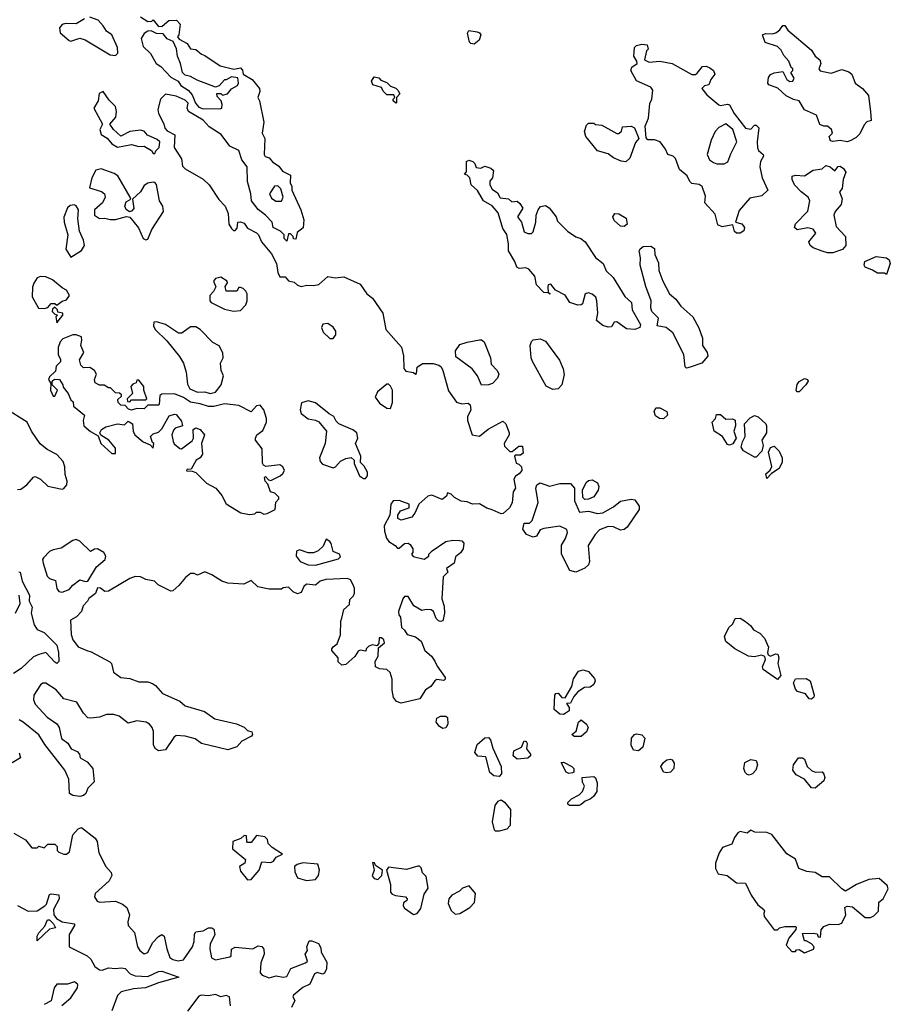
# Model space of a CAD drawing. Extents: x 2380107 to 2585170, y 384273 to 546161.
# Tile 306 of 331: x 2557768 to 2562647, y 471154 to 476670. Entities that reach past the tile are written whole.
import ezdxf

# ---------------------------------------------------------------- set-up
doc = ezdxf.new("R2010")
doc.units = 0

msp = doc.modelspace()

# ---------------------------------------------------------------- linework, layer by layer
at = {"layer": '0CON05XD'}
for points in [[(2558130, 476675), (2558085, 476646.2), (2558025, 476648.1), (2558005, 476642.5), (2557990, 476625), (2557995, 476596.7), (2558045, 476553.3), (2558055, 476550), (2558105, 476566.7), (2558135, 476556.7), (2558275, 476472.5), (2558305, 476470)], [(2558305, 476470), (2558317, 476483), (2558316.7, 476515), (2558283.3, 476585), (2558253.3, 476605), (2558235.8, 476635.8), (2558207.3, 476667.3), (2558160, 476685)], [(2558445, 476686.7), (2558485, 476660), (2558507.5, 476662.5), (2558515, 476670), (2558545, 476632.5), (2558567, 476633), (2558603.6, 476666.4), (2558647, 476667), (2558667.5, 476645), (2558660, 476585), (2558652.5, 476575), (2558661.7, 476561.7), (2558706.4, 476536.4), (2558725, 476507.5), (2558755, 476502.5), (2558786.4, 476476.4), (2558805, 476470), (2558891.7, 476411.7), (2558967, 476393), (2559005, 476400), (2559017, 476387), (2559020, 476365), (2559070, 476335), (2559112.5, 476285), (2559113, 476267), (2559102.5, 476235), (2559112.5, 476215), (2559136.7, 476096.7), (2559126.7, 476035), (2559142, 476005), (2559137.5, 475915), (2559143.8, 475903.8), (2559165.8, 475895.8), (2559185, 475873.8), (2559219.6, 475849.5), (2559240.7, 475820.7), (2559285, 475800), (2559283, 475757), (2559292.5, 475735), (2559292.5, 475715), (2559342.5, 475605), (2559359.3, 475549.3), (2559355.9, 475504.1), (2559323, 475477), (2559315, 475440), (2559301.7, 475441.7), (2559300, 475455), (2559285, 475470), (2559275, 475470), (2559265, 475430), (2559250, 475445), (2559250, 475465), (2559230, 475485), (2559187.5, 475505), (2559182.5, 475535), (2559145.9, 475575.9), (2559105, 475607.5), (2559066.2, 475655), (2559062.5, 475695), (2559044.1, 475764.1), (2559043.3, 475845), (2559012, 475885), (2558996.4, 475936.4), (2558945, 475962.5), (2558896.4, 476026.4), (2558829.6, 476069.5), (2558795, 476106.7), (2558713.8, 476155), (2558706.7, 476175), (2558711.7, 476201.7), (2558695, 476220), (2558645, 476241.2), (2558585, 476252.5), (2558556.2, 476225), (2558542.7, 476167.3), (2558546.2, 476145), (2558575.9, 476085.9), (2558581.7, 476061.7), (2558595, 476047.5), (2558637.5, 476025), (2558633.6, 475953.6), (2558675, 475890), (2558679.3, 475849.3), (2558694.3, 475834.3), (2558795.8, 475775.8), (2558828.8, 475745), (2558883.2, 475663.2), (2558918.8, 475625), (2558936.7, 475585), (2558940, 475525), (2558955, 475500), (2558965, 475490), (2558975, 475490), (2558987, 475503), (2558990, 475535), (2559005, 475537.5), (2559025, 475530), (2559045, 475502.5), (2559095.7, 475475.7), (2559106.2, 475465), (2559122.5, 475425), (2559178.3, 475358.3), (2559206.2, 475305), (2559213.6, 475253.6), (2559225, 475230), (2559255, 475230), (2559275, 475207.5), (2559305, 475200), (2559325, 475183.3), (2559345, 475176.2), (2559376.4, 475183.6), (2559415, 475180), (2559445, 475186.7), (2559495, 475231.2), (2559535, 475223.8), (2559585, 475228.8), (2559675, 475187.5), (2559713.3, 475135), (2559745, 475110), (2559802, 475025), (2559820, 474935), (2559907.5, 474835), (2559917.7, 474787.7), (2559920, 474715), (2559930.8, 474700.8), (2559974, 474694), (2559986.4, 474683.6), (2559991.7, 474688.3), (2559995.9, 474724.1), (2560025, 474743.8), (2560085, 474743.8), (2560117.5, 474735), (2560130, 474725), (2560138.8, 474705), (2560170.4, 474590.5), (2560215, 474527.5), (2560245, 474517.5), (2560281.7, 474521.7), (2560291.7, 474511.7), (2560296.7, 474485), (2560277.5, 474445), (2560276.7, 474425), (2560302.5, 474345), (2560345, 474336.7), (2560393.9, 474376.1), (2560475, 474420), (2560492.5, 474405), (2560510, 474355), (2560510, 474345), (2560482.5, 474295), (2560485, 474280), (2560515, 474250), (2560528.3, 474251.7), (2560565, 474280), (2560585, 474280), (2560588.3, 474241.7), (2560575, 474230), (2560545, 474230), (2560540, 474225), (2560550, 474185), (2560565, 474180), (2560580, 474165), (2560582.5, 474145), (2560567.5, 474125), (2560547, 474113), (2560537.5, 474095), (2560546.7, 474045), (2560533.3, 474025), (2560527, 473963), (2560512.5, 473935), (2560477, 473903), (2560465, 473902.5), (2560416.2, 473923.8), (2560385, 473933.3), (2560345, 473956.7), (2560305, 473956), (2560275, 473968.8), (2560242.3, 473972.3), (2560205, 473993.3), (2560185, 474012.5), (2560165, 474020), (2560159.3, 474000.7), (2560135, 473982.5), (2560076.7, 474006.7), (2560055, 474000), (2560003.6, 473956.4), (2559982.5, 473905), (2559965, 473883.3), (2559905, 473866.7), (2559887.5, 473875), (2559887.5, 473895), (2559901.7, 473918.3), (2559950, 473935), (2559950, 473955), (2559895, 473976.7), (2559860, 473975), (2559847.5, 473955), (2559841.2, 473895), (2559810, 473835), (2559811.2, 473805), (2559823.8, 473765), (2559836.1, 473746.1), (2559872.5, 473725), (2559885, 473710), (2559895, 473710), (2559925, 473736.2), (2559945, 473736.7), (2559955, 473730), (2559970, 473705), (2559970, 473685), (2559962.5, 473675), (2559973, 473663), (2560035, 473647.5), (2560060, 473665), (2560060, 473675), (2560080, 473695), (2560155, 473746.2), (2560195, 473753.8), (2560233, 473753), (2560245, 473750), (2560257, 473737), (2560253.3, 473705), (2560237.7, 473682.3), (2560209.3, 473660.7), (2560202.5, 473625), (2560160, 473595), (2560167.5, 473575), (2560140.7, 473549.3), (2560133.3, 473425), (2560146.2, 473385), (2560147.5, 473345), (2560138.3, 473301.7), (2560125, 473297.5), (2560115, 473302.5), (2560102.5, 473315), (2560087.5, 473355), (2560073.6, 473363.6), (2560046.4, 473366.4), (2560020.7, 473360.7), (2559977, 473387), (2559945, 473437.5), (2559925, 473437.5), (2559914.1, 473425.9), (2559890, 473355), (2559892.5, 473335), (2559901.7, 473321.7), (2559907.5, 473265), (2559925, 473250), (2559940, 473225), (2559985, 473213.3), (2560017.3, 473187.3), (2560037.5, 473135), (2560075, 473103.3), (2560095, 473076.7), (2560107.7, 473047.7), (2560152.5, 472985), (2560152.5, 472975), (2560145, 472967.5), (2560105, 472972.5), (2560093.6, 472966.4), (2560072.5, 472935), (2560042.5, 472915), (2560010, 472865), (2559905, 472841.2), (2559879.6, 472849.5), (2559862.2, 472872.2), (2559854.5, 472914.5), (2559855.8, 472975.8), (2559843, 473013), (2559825, 473030), (2559785, 473032.5), (2559762.5, 473045), (2559760, 473075), (2559776.1, 473103.9), (2559778.3, 473151.7), (2559811.7, 473178.3), (2559807.5, 473195), (2559795, 473207.5), (2559783, 473207), (2559780, 473175), (2559768.3, 473161.7), (2559745, 473167.5), (2559725, 473160), (2559710, 473145), (2559707, 473133), (2559675, 473137.5), (2559665, 473132.5), (2559645, 473102.5), (2559595, 473057.5), (2559573, 473053), (2559551.7, 473071.7), (2559552.5, 473095), (2559517.5, 473135), (2559517.5, 473145), (2559523.6, 473156.4), (2559547, 473173), (2559566.4, 473223.6), (2559567, 473303), (2559573, 473317)], [(2558795, 476170), (2558895, 476173.3), (2558900, 476175), (2558902.5, 476195), (2558896.2, 476216.2), (2558875, 476240), (2558873, 476257), (2558895, 476257.5), (2558905, 476247.5), (2558932.5, 476255), (2558955, 476282.5), (2558988.3, 476301.7), (2558993.3, 476315), (2558990, 476345), (2558955, 476350), (2558925, 476332.5), (2558915, 476332.5), (2558885, 476300), (2558865, 476292.5), (2558762, 476332), (2558725, 476352.5), (2558695, 476360), (2558680, 476375), (2558668.8, 476425), (2558651.2, 476465), (2558647, 476507), (2558628.3, 476548.3), (2558593.6, 476563.6), (2558571.7, 476591.7), (2558535, 476593.3), (2558505, 476607.5), (2558485, 476606.7), (2558465, 476592.5), (2558448.8, 476565), (2558459.6, 476519.5), (2558500.4, 476480.5), (2558533.3, 476425), (2558558.3, 476408.3), (2558615, 476347.5), (2558656.4, 476326.4), (2558670.7, 476300.7), (2558712.5, 476275), (2558735, 476250), (2558753, 476203), (2558770.7, 476180.7), (2558795, 476170)], [(2560315, 476534), (2560296.1, 476536.1), (2560288.8, 476545), (2560277.5, 476595), (2560285, 476610), (2560331.7, 476601.7), (2560345, 476596.7), (2560352.5, 476585), (2560343.3, 476555), (2560315, 476534)], [(2562405, 475986.2), (2562365, 475993.3), (2562325, 475987.5), (2562311.7, 475991.7), (2562303.3, 476015), (2562322.5, 476035), (2562317.5, 476055), (2562295, 476073.3), (2562273.6, 476073.6), (2562252.3, 476082.3), (2562233.3, 476135), (2562166.2, 476165), (2562135.8, 476215.8), (2562105, 476223.3), (2562063.9, 476243.9), (2562016.1, 476286.1), (2561966.7, 476305), (2561961.2, 476315), (2561964.1, 476345.9), (2561975, 476362.5), (2561995, 476372.5), (2562045, 476380), (2562067.5, 476335), (2562083, 476323), (2562100, 476325), (2562107, 476343), (2562090, 476375), (2562100, 476385), (2562100, 476395), (2562091.7, 476401.7), (2562078.3, 476438.3), (2562049.3, 476469.3), (2562035, 476500), (2562015, 476520), (2561945, 476542.5), (2561930, 476585), (2561946.4, 476593.6), (2561985, 476591.2), (2562005, 476596.2), (2562027.1, 476612.9), (2562045, 476637.5), (2562055, 476637.5), (2562072.3, 476612.3), (2562205, 476500), (2562226.2, 476466.2), (2562252.5, 476445), (2562257.5, 476425), (2562246.7, 476395), (2562253.9, 476383.9), (2562315, 476371.2), (2562375, 476391.4), (2562415, 476377.5), (2562431.2, 476365), (2562448.8, 476315), (2562490, 476285), (2562523.8, 476245), (2562536.2, 476153.8), (2562540, 476105), (2562515, 476097.5), (2562499.3, 476080.7), (2562475, 476030), (2562455, 476010), (2562425, 475993.8), (2562405, 475986.2)], [(2561805, 475473.3), (2561785, 475473.3), (2561773.6, 475483.6), (2561765, 475520), (2561705, 475510), (2561680.7, 475520.7), (2561665, 475580), (2561607.5, 475645), (2561610.7, 475680.7), (2561592.5, 475735), (2561576.4, 475746.4), (2561535, 475753.3), (2561523.6, 475763.6), (2561507.5, 475795), (2561465, 475830), (2561443, 475893), (2561430, 475905), (2561400, 475915), (2561387.5, 475945), (2561356.7, 475985), (2561325, 475998), (2561287.5, 475997.5), (2561278.3, 476008.3), (2561273, 476073), (2561291.2, 476118.8), (2561299.3, 476200.7), (2561310, 476225), (2561316.7, 476275), (2561305, 476292.5), (2561225, 476327.5), (2561192.5, 476385), (2561197.5, 476405), (2561227.5, 476425), (2561227, 476437), (2561210, 476465), (2561213.3, 476515), (2561223.6, 476526.4), (2561255, 476532.5), (2561285, 476530), (2561290, 476505), (2561280, 476495), (2561270, 476445), (2561295, 476432.5), (2561355, 476437.5), (2561425, 476424), (2561535, 476363.3), (2561555, 476363.3), (2561565, 476370), (2561595, 476408), (2561615, 476410), (2561635, 476401.2), (2561656.7, 476385), (2561662.5, 476365), (2561640, 476335), (2561630, 476305), (2561605, 476300), (2561590, 476285), (2561618.3, 476248.3), (2561685, 476193.3), (2561695, 476190), (2561735, 476197.5), (2561745, 476192.5), (2561772.5, 476145), (2561835, 476062.5), (2561865, 476057.5), (2561885, 476080), (2561895, 476080), (2561910, 476065), (2561900, 475985), (2561902.3, 475952.3), (2561907.7, 475937.7), (2561933.3, 475915), (2561936.2, 475905), (2561920, 475875), (2561916.2, 475845), (2561929.2, 475785), (2561960, 475715), (2561926.8, 475683.2), (2561859.3, 475670.7), (2561799.6, 475600.5), (2561780, 475535), (2561815, 475526.2), (2561830, 475505), (2561825, 475486.7), (2561805, 475473.3)], [(2559875, 476202.5), (2559860, 476215), (2559860, 476225), (2559870, 476235), (2559865, 476250), (2559825, 476250), (2559805, 476270), (2559795, 476290), (2559747.5, 476305), (2559740, 476325), (2559755, 476350), (2559780, 476345), (2559791.7, 476331.7), (2559825, 476317.5), (2559845, 476297.5), (2559875, 476286.7), (2559887.5, 476275), (2559897.5, 476255), (2559880, 476235), (2559880, 476205), (2559875, 476202.5)], [(2558525, 475920), (2558530, 475935), (2558550, 475955), (2558552.5, 475985), (2558538.3, 475998.3), (2558483.3, 476023.3), (2558465, 476046.2), (2558445, 476051.2), (2558385, 476043.3), (2558335, 476017.5), (2558294.3, 476054.3), (2558272.5, 476085), (2558306.7, 476125), (2558310, 476155), (2558303.9, 476183.9), (2558269.2, 476219.2), (2558235, 476267.5), (2558213.6, 476256.4), (2558207.5, 476215), (2558183.3, 476175), (2558232.5, 476085), (2558216.7, 476055), (2558225, 476026.7), (2558257, 476007), (2558285, 475974), (2558315, 475956.2), (2558395, 475970), (2558435, 475960), (2558465, 475962.5), (2558506.4, 475936.4), (2558515, 475920), (2558525, 475920)], [(2561165, 475873.8), (2561138.3, 475878.3), (2561095, 475896.7), (2561065, 475918), (2561005, 475936), (2560940, 476015), (2560933.6, 476043.6), (2560945, 476080), (2560955, 476090), (2560985, 476090), (2560995, 476082.5), (2561029.3, 476079.3), (2561115, 476032.5), (2561125, 476032.5), (2561140, 476045), (2561145, 476070), (2561195, 476073.3), (2561212.5, 476065), (2561237.5, 476005), (2561218.3, 475981.7), (2561187.5, 475895), (2561165, 475873.8)], [(2561715, 475862.5), (2561737, 475873), (2561752.3, 475917.7), (2561786.7, 475985), (2561763.3, 476055), (2561725, 476087.5), (2561685, 476066.7), (2561665, 476043.3), (2561643.3, 475995), (2561621.2, 475915), (2561633.8, 475885), (2561655, 475870), (2561675, 475863.3), (2561715, 475862.5)], [(2561215, 474934), (2561168.3, 474938.3), (2561115, 474977.5), (2561100, 474975), (2561085, 474950), (2561065, 474947.5), (2561035, 474957.5), (2561000, 474985), (2561007.5, 475025), (2561002.5, 475095), (2560996.7, 475115), (2560975, 475132.5), (2560955, 475140), (2560937.5, 475135), (2560921.7, 475078.3), (2560915, 475072.5), (2560895, 475070), (2560850, 475085), (2560825, 475127.5), (2560770, 475155), (2560745, 475187.5), (2560730, 475185), (2560727.5, 475175), (2560730, 475140), (2560738.3, 475138.3), (2560738.3, 475131.7), (2560730, 475140), (2560705, 475142.5), (2560664.3, 475184.3), (2560655, 475232.5), (2560621.7, 475271.7), (2560605, 475280), (2560567, 475277), (2560553.6, 475283.6), (2560542.5, 475315), (2560506.2, 475375), (2560506.7, 475415), (2560497, 475467), (2560475, 475500), (2560448.3, 475588.3), (2560415, 475627.5), (2560367.5, 475655), (2560333, 475713), (2560297.5, 475745), (2560290, 475785), (2560275, 475800), (2560260, 475805), (2560271.7, 475818.3), (2560272.5, 475875), (2560285, 475882.5), (2560306.4, 475876.4), (2560317.5, 475865), (2560325, 475842.5), (2560351.7, 475838.3), (2560375, 475850), (2560408.3, 475838.3), (2560422.5, 475825), (2560416.7, 475785), (2560402.5, 475765), (2560402.5, 475745), (2560415, 475720), (2560445, 475700), (2560461.2, 475671.2), (2560506.4, 475666.4), (2560525, 475650), (2560555, 475652.5), (2560570.7, 475640.7), (2560586.4, 475613.6), (2560556.7, 475565), (2560580, 475535), (2560595, 475482.5), (2560615, 475472.5), (2560635, 475472.5), (2560645, 475482.5), (2560660, 475535), (2560661.2, 475575), (2560673.3, 475605), (2560686.4, 475623.6), (2560715, 475628.8), (2560735.8, 475615.8), (2560773.3, 475565), (2560781.7, 475541.7), (2560837.5, 475485), (2560883.9, 475453.9), (2560912.5, 475445), (2560935.9, 475425.9), (2560995, 475337.5), (2561036.7, 475305), (2561055, 475262.5), (2561093.3, 475225), (2561158.8, 475118.8), (2561195.7, 475085.7), (2561200, 475045), (2561247, 474963), (2561242.5, 474945), (2561215, 474934)], [(2558475, 475436.7), (2558485, 475440), (2558507.5, 475495), (2558573.8, 475595), (2558569.2, 475625), (2558550.8, 475655), (2558535, 475746.2), (2558525, 475758), (2558515, 475760), (2558485, 475754.2), (2558465, 475741.2), (2558443.8, 475705), (2558400, 475665), (2558406.8, 475613.2), (2558395, 475596.7), (2558383.6, 475593.6), (2558365, 475606.7), (2558356.2, 475625), (2558365, 475650), (2558390, 475665), (2558387.5, 475675), (2558318, 475795), (2558297.8, 475807.8), (2558225, 475833.8), (2558195, 475826.2), (2558171.4, 475785), (2558158.3, 475728.3), (2558227, 475707), (2558243.6, 475693.6), (2558246.4, 475676.4), (2558231.2, 475645), (2558186.7, 475605), (2558187.5, 475575), (2558215, 475556.7), (2558245, 475558.8), (2558275, 475550), (2558305, 475550), (2558367, 475567), (2558385, 475563.3), (2558434.4, 475504.4), (2558460, 475445), (2558475, 475436.7)], [(2562293.9, 475363.9), (2562265, 475372.5), (2562215, 475391.2), (2562197.5, 475405), (2562190, 475425), (2562230, 475475), (2562215, 475496.7), (2562185, 475503.3), (2562125, 475493.3), (2562110, 475505), (2562115, 475526.7), (2562185, 475597.5), (2562196.2, 475655), (2562186.7, 475675), (2562146.7, 475705), (2562110, 475745), (2562096.2, 475775), (2562096.4, 475793.6), (2562115, 475800), (2562165, 475795.8), (2562215, 475826.2), (2562265, 475833.8), (2562285, 475852.5), (2562310, 475845), (2562335, 475822.5), (2562355, 475847.5), (2562365, 475850), (2562385, 475836.7), (2562398, 475815), (2562382.5, 475775), (2562377.5, 475725), (2562362.5, 475705), (2562376.1, 475666.1), (2562371.2, 475635), (2562338, 475595), (2562330, 475575), (2562342.3, 475512.3), (2562396.2, 475455), (2562398, 475405), (2562378.3, 475381.7), (2562325, 475364.3), (2562293.9, 475363.9)], [(2559235, 475653.3), (2559243.3, 475675), (2559231.7, 475721.7), (2559215, 475740), (2559195, 475737.5), (2559167.5, 475695), (2559179.3, 475669.3), (2559203.9, 475653.9), (2559235, 475653.3)], [(2558055, 475340), (2558115, 475376.2), (2558131.2, 475405), (2558126.2, 475435), (2558103.8, 475485), (2558094, 475555), (2558097.5, 475605), (2558085, 475627.5), (2558073.6, 475633.6), (2558050.4, 475629.5), (2558035, 475616.7), (2558015.9, 475564.1), (2558017.5, 475535), (2558037.5, 475465), (2558026.7, 475385), (2558055, 475340)], [(2561155, 475512), (2561135, 475514), (2561098.8, 475545), (2561091.2, 475565), (2561102.5, 475585), (2561125, 475583.3), (2561167.3, 475557.3), (2561171.2, 475525), (2561155, 475512)], [(2561505, 474717.5), (2561497.5, 474725), (2561490, 474795), (2561427.5, 474915), (2561390, 474945), (2561340, 474955), (2561347, 474997), (2561310, 475035), (2561303.8, 475055), (2561306.7, 475095), (2561276.2, 475175), (2561244, 475295), (2561246.2, 475335), (2561240, 475375), (2561244.1, 475385.9), (2561261.2, 475398.8), (2561305, 475401.2), (2561325, 475387.5), (2561326.7, 475355), (2561348.3, 475308.3), (2561348.8, 475265), (2561371.2, 475205), (2561408.8, 475135), (2561443.9, 475103.9), (2561473.3, 475065), (2561540, 475005), (2561573.9, 474943.9), (2561594, 474885), (2561594, 474845), (2561620, 474805), (2561623.3, 474785), (2561590, 474745), (2561525, 474722.5), (2561505, 474717.5)], [(2562625, 475242.5), (2562615, 475250), (2562575, 475250), (2562547.7, 475267.7), (2562505, 475283.8), (2562500, 475295), (2562503.9, 475316.1), (2562567, 475343), (2562625, 475336.7), (2562640, 475325), (2562646.7, 475305), (2562625, 475242.5)], [(2557905, 475052.5), (2557925, 475057.5), (2557945, 475080), (2557965, 475080), (2557975, 475070), (2558005, 475092.5), (2558029.3, 475100.7), (2558047.5, 475125), (2558030, 475155), (2558005, 475167.5), (2557952.1, 475212.1), (2557915, 475229.2), (2557885, 475232), (2557866.1, 475223.9), (2557846.1, 475193.9), (2557839.3, 475170.7), (2557838.3, 475118.3), (2557873.6, 475053.6), (2557905, 475052.5)], [(2558965, 475037.5), (2559005, 475040), (2559035, 475072.5), (2559043.3, 475095), (2559042.5, 475135), (2559035, 475150), (2559020, 475165), (2559005, 475170), (2558995, 475170), (2558985, 475150), (2558925, 475150), (2558920, 475175), (2558932.5, 475195), (2558930, 475205), (2558895, 475227.5), (2558865, 475220), (2558853.3, 475205), (2558867, 475173), (2558853.6, 475146.4), (2558833.3, 475125), (2558833.3, 475095), (2558840, 475085), (2558915, 475048.8), (2558965, 475037.5)], [(2557975, 474972.5), (2558010, 475015), (2558010, 475025), (2557981.7, 475031.7), (2557980, 475045), (2557965, 475060), (2557951.7, 475048.3), (2557950, 475035), (2557965, 475020), (2557980, 475015), (2557970, 475005), (2557975, 474972.5)], [(2558835, 474576.7), (2558865, 474582.5), (2558896.7, 474625), (2558910, 474675), (2558897.5, 474705), (2558892.5, 474745), (2558907.5, 474775), (2558906.7, 474803.3), (2558885, 474843.3), (2558850.7, 474860.7), (2558780, 474935), (2558755, 474950), (2558725, 474950), (2558676.1, 474913.9), (2558657, 474913), (2558585, 474963.3), (2558535, 474976.7), (2558520, 474975), (2558517.5, 474955), (2558527.5, 474935), (2558591.7, 474871.7), (2558663.6, 474783.6), (2558685.9, 474745.9), (2558700, 474695), (2558707.3, 474627.3), (2558721.7, 474601.7), (2558764.1, 474584.1), (2558805, 474586), (2558835, 474576.7)], [(2559525, 474883.3), (2559540, 474905), (2559538.8, 474925), (2559525, 474947.5), (2559495, 474968.8), (2559466.4, 474963.6), (2559458.8, 474945), (2559469.3, 474919.3), (2559505, 474883.3), (2559525, 474883.3)], [(2559055, 473897.5), (2559085, 473902.5), (2559095, 473910), (2559115, 473910), (2559135, 473900), (2559155, 473903.3), (2559200, 473925), (2559203, 473967), (2559220, 473985), (2559220, 473995), (2559197, 474017), (2559172.5, 474025), (2559158.3, 474068.3), (2559142.5, 474085), (2559140, 474105), (2559145, 474110), (2559161.7, 474091.7), (2559175, 474087.5), (2559227.5, 474115), (2559243, 474127), (2559252.5, 474145), (2559242.5, 474165), (2559226.4, 474176.4), (2559147, 474167), (2559133.6, 474173.6), (2559127.5, 474185), (2559126.7, 474265), (2559090, 474315), (2559090, 474325), (2559097.5, 474345), (2559130.7, 474369.3), (2559150, 474415), (2559151.2, 474435), (2559136.7, 474485), (2559115, 474510), (2559095, 474507.5), (2559065, 474472.5), (2558995, 474508.8), (2558915, 474518.8), (2558855, 474503.8), (2558825, 474503.3), (2558778.3, 474518.3), (2558725, 474526.7), (2558685, 474552.5), (2558635, 474573.3), (2558565, 474572.5), (2558552.5, 474565), (2558550, 474515), (2558545, 474510), (2558485, 474510), (2558465, 474490), (2558425, 474492.5), (2558395, 474483.3), (2558378.3, 474488.3), (2558358.3, 474508.3), (2558335, 474510), (2558320, 474525), (2558318.3, 474541.7), (2558338.3, 474561.7), (2558338.3, 474568.3), (2558327, 474577), (2558305, 474580), (2558277.5, 474607.5), (2558265, 474607.5), (2558241.7, 474621.7), (2558215, 474622.5), (2558190, 474635), (2558187.5, 474655), (2558197.5, 474685), (2558187.5, 474705), (2558161.7, 474721.7), (2558125, 474720), (2558110, 474735), (2558103.3, 474765), (2558127.5, 474805), (2558111.2, 474845), (2558115.8, 474874.2), (2558113.3, 474893.3), (2558085, 474903.8), (2558065, 474904), (2558008.8, 474881.2), (2557994.3, 474865.7), (2557984, 474834), (2557983.3, 474795), (2557997, 474767), (2557997, 474753), (2557971.7, 474728.3), (2557968.3, 474701.7), (2557935, 474670), (2557930, 474655), (2557941.7, 474631.7), (2557940, 474595), (2557955, 474560), (2557965, 474560), (2557980, 474595), (2557950, 474625), (2557950, 474645), (2557963, 474657), (2557990, 474655), (2558010, 474625), (2558011.7, 474611.7), (2558040, 474575), (2558055, 474540), (2558068.3, 474528.3), (2558070, 474505), (2558130, 474455), (2558122.5, 474425), (2558127.5, 474395), (2558165, 474363.3), (2558208.3, 474338.3), (2558223.3, 474295), (2558285, 474240), (2558305, 474240), (2558305, 474270), (2558267.5, 474315), (2558221.7, 474341.7), (2558217.5, 474355), (2558226.7, 474373.3), (2558250.4, 474389.5), (2558315, 474406.7), (2558355, 474400), (2558375, 474420), (2558400, 474405), (2558403.3, 474365), (2558412.5, 474345), (2558460, 474305), (2558498.3, 474288.3), (2558515, 474270), (2558520, 474295), (2558511.7, 474301.7), (2558500, 474335), (2558515, 474350), (2558545, 474360), (2558565, 474377.5), (2558605, 474450), (2558635, 474460), (2558645, 474457.5), (2558675, 474420), (2558680, 474395), (2558639.3, 474380.7), (2558629.3, 474370.7), (2558620, 474345), (2558627, 474307), (2558633.6, 474293.6), (2558665, 474267.5), (2558675, 474266.7), (2558735, 474310), (2558742.5, 474325), (2558740, 474375), (2558755, 474382.5), (2558780, 474375), (2558802.5, 474345), (2558787.5, 474295), (2558792.5, 474235), (2558780, 474215), (2558757, 474203), (2558728.3, 474151.7), (2558705, 474150), (2558701.7, 474141.7), (2558735, 474140), (2558755, 474132.5), (2558815, 474072.5), (2558867.5, 474045), (2558900, 474005), (2558925, 473956.7), (2559006.4, 473906.4), (2559055, 473897.5)], [(2560755, 474598.9), (2560717.3, 474617.3), (2560640.8, 474755), (2560633.1, 474775), (2560627.5, 474845), (2560635, 474867.5), (2560645, 474876.7), (2560685, 474881.9), (2560715, 474869.4), (2560793.2, 474763.2), (2560813.1, 474713.1), (2560818.3, 474681.7), (2560806.4, 474623.6), (2560785, 474601.4), (2560755, 474598.9)], [(2560355, 474622.5), (2560333.3, 474675), (2560304.2, 474714.2), (2560211.7, 474781.7), (2560210, 474815), (2560235, 474850), (2560275, 474863.8), (2560345, 474876), (2560355.8, 474875.8), (2560370, 474865), (2560406.2, 474775), (2560409.3, 474739.3), (2560443.3, 474705), (2560453.3, 474685), (2560445, 474662.5), (2560417.7, 474632.3), (2560395, 474623.8), (2560355, 474622.5)], [(2562135, 474584.3), (2562123.3, 474585), (2562119.2, 474595), (2562124.2, 474625.8), (2562135, 474642.5), (2562165, 474660), (2562182.5, 474655), (2562186.7, 474645), (2562173.3, 474625), (2562135, 474584.3)], [(2558385, 474530), (2558395, 474540), (2558475, 474540), (2558480, 474545), (2558462.5, 474595), (2558462.5, 474615), (2558435, 474650), (2558425, 474650), (2558420, 474635), (2558401.7, 474628.3), (2558390, 474615), (2558400, 474575), (2558370, 474545), (2558371.7, 474531.7), (2558385, 474530)], [(2559845, 474492.5), (2559856.7, 474525), (2559856.7, 474595), (2559846.4, 474616.4), (2559835, 474627.5), (2559825, 474627.5), (2559772.5, 474585), (2559760, 474555), (2559785, 474521.2), (2559825, 474493.3), (2559845, 474492.5)], [(2557755, 474037.5), (2557775, 474040), (2557807.5, 474065), (2557845, 474107.5), (2557855, 474110), (2557885, 474096.7), (2557925, 474056.2), (2557960.7, 474049.3), (2558005, 474040), (2558015, 474043.3), (2558032, 474065), (2558034, 474085), (2558021.7, 474121.7), (2558020, 474165), (2558011.2, 474195), (2557975, 474233.8), (2557921.2, 474261.2), (2557883, 474293), (2557834.3, 474364.3), (2557810, 474415), (2557685, 474493.3)], [(2559705, 474100), (2559716.2, 474113.8), (2559716.7, 474135), (2559698.3, 474168.3), (2559678.3, 474188.3), (2559680, 474225), (2559650, 474295), (2559662.5, 474325), (2559657.5, 474355), (2559635, 474372.5), (2559556.4, 474406.4), (2559540.8, 474420.8), (2559527.7, 474447.7), (2559501.2, 474461.2), (2559425, 474523.8), (2559385, 474533.8), (2559347, 474523), (2559338.8, 474485), (2559345, 474463.3), (2559384.1, 474434.1), (2559425, 474426.7), (2559445, 474416.7), (2559487.5, 474365), (2559480, 474295), (2559447.5, 474215), (2559452.5, 474195), (2559465, 474180), (2559525, 474160), (2559537.5, 474165), (2559565, 474197.5), (2559595, 474212.5), (2559625, 474217.5), (2559641.7, 474201.7), (2559643, 474183), (2559672.5, 474115), (2559695, 474100), (2559705, 474100)], [(2561375, 474434.3), (2561353.3, 474435), (2561331.1, 474451.1), (2561324, 474475), (2561333.3, 474495), (2561355, 474495.8), (2561393.8, 474475), (2561398.8, 474455), (2561375, 474434.3)], [(2561745, 474286), (2561735, 474290), (2561705.6, 474335.6), (2561660, 474365), (2561647.5, 474415), (2561667.5, 474435), (2561671.7, 474458.3), (2561695, 474457.5), (2561725, 474432.5), (2561763, 474433), (2561776.7, 474426.7), (2561780, 474395), (2561770, 474365), (2561782.5, 474325), (2561765, 474293.8), (2561745, 474286)], [(2561895, 474220), (2561885, 474220), (2561823.9, 474253.9), (2561811.2, 474275), (2561817.5, 474305), (2561832.5, 474335), (2561830, 474405), (2561860.7, 474439.3), (2561885, 474453.3), (2561906.7, 474445), (2561950, 474405), (2561952.5, 474395), (2561952.5, 474355), (2561927.5, 474315), (2561933.3, 474285), (2561926.4, 474253.6), (2561895, 474220)], [(2561955, 474100), (2561950, 474125), (2561973, 474147), (2561983, 474167), (2561963.6, 474246.4), (2561975, 474272.5), (2561995, 474280), (2562023.3, 474253.3), (2562040, 474215), (2562039.7, 474190.3), (2562023.8, 474155), (2561981.7, 474128.3), (2561955, 474100)], [(2560885, 473574), (2560850, 473585), (2560804.2, 473675), (2560803.6, 473726.4), (2560826.4, 473763.6), (2560837, 473797), (2560833, 473813), (2560795, 473833.3), (2560705, 473820), (2560685, 473812.5), (2560663, 473777), (2560645, 473770), (2560607.5, 473785), (2560587.5, 473815), (2560595, 473850), (2560625, 473850), (2560640, 473865), (2560673.3, 473965), (2560660, 474045), (2560666.4, 474063.6), (2560685, 474076.2), (2560737.3, 474057.3), (2560795, 474072), (2560855, 474072), (2560876.2, 474045), (2560876.2, 473975), (2560905, 473910), (2560955, 473916.7), (2561005, 473903.8), (2561035, 473908), (2561095, 473940), (2561135, 473972), (2561195, 473983.8), (2561215, 473980), (2561240, 473945), (2561240, 473925), (2561172.7, 473827.3), (2561155, 473814), (2561135, 473810), (2561095, 473829.2), (2561065, 473830.8), (2561017.7, 473812.3), (2560993.3, 473786.7), (2560953.8, 473725), (2560960.5, 473635), (2560955.5, 473615), (2560935, 473596.9), (2560885, 473574)], [(2560935, 473982.5), (2560923.9, 473993.9), (2560921.2, 474035), (2560942.4, 474077.6), (2560955, 474089.2), (2560975, 474092.9), (2561006, 474075), (2561012.9, 474055), (2561010, 474035), (2560985, 473996.2), (2560955, 473983.3), (2560935, 473982.5)], [(2558005, 473463.3), (2558045, 473477.5), (2558065, 473502.5), (2558105, 473532.5), (2558137, 473523), (2558150, 473525), (2558197.5, 473605), (2558247.5, 473645), (2558250, 473665), (2558240, 473685), (2558203.9, 473706.1), (2558186.4, 473703.6), (2558165, 473690), (2558105, 473748.8), (2558085, 473758), (2558065, 473752), (2558000.3, 473709.7), (2557955, 473700.8), (2557935, 473690), (2557901.4, 473655), (2557895.8, 473645), (2557898.6, 473625), (2557922.4, 473552.4), (2557935, 473540), (2557967.7, 473527.7), (2557975, 473482.5), (2557986.4, 473466.4), (2558005, 473463.3)], [(2559425, 473613.8), (2559555, 473650), (2559565, 473660), (2559560, 473675), (2559525, 473690), (2559512.5, 473735), (2559505, 473747.5), (2559485, 473760), (2559469.3, 473720.7), (2559440, 473695), (2559415, 473682.5), (2559383.6, 473683.6), (2559335, 473700), (2559318.3, 473691.7), (2559317.5, 473665), (2559340, 473635), (2559385, 473616.7), (2559425, 473613.8)], [(2557763.6, 473576.4), (2557770, 473575), (2557782.5, 473525), (2557823.3, 473445), (2557821.7, 473411.7), (2557838.1, 473378.1), (2557832.5, 473345), (2557849.2, 473279.2), (2557865, 473254), (2557905, 473236.2), (2557975.7, 473165), (2557985.7, 473125), (2557986.4, 473073.6), (2557976.1, 473063.9), (2557965, 473070), (2557915, 473124.2), (2557875, 473113.5), (2557845, 473100), (2557775.9, 473034.1), (2557732.7, 473007.3)], [(2559573, 473317), (2559583.9, 473366.1), (2559616.1, 473393.9), (2559618.3, 473421.7), (2559638.3, 473441.7), (2559643.6, 473456.4), (2559643.8, 473485), (2559635, 473507.5), (2559621.7, 473531.7), (2559605, 473538.8), (2559483, 473533), (2559452.5, 473525), (2559425, 473502.5), (2559375, 473507.5), (2559360, 473495), (2559345, 473460), (2559325, 473453.3), (2559300, 473465), (2559275, 473490), (2559245, 473487.5), (2559235, 473480), (2559165, 473480), (2559103, 473493), (2559065, 473527.5), (2559023, 473507), (2558935, 473513.3), (2558900, 473525), (2558845, 473560), (2558805, 473577.5), (2558765, 473557.5), (2558745, 473567.5), (2558725, 473567.5), (2558696.7, 473545), (2558659.3, 473500.7), (2558625, 473470), (2558615, 473467.5), (2558543.9, 473503.9), (2558523.6, 473523.6), (2558475, 473534), (2558445, 473548.8), (2558415, 473551.2), (2558385, 473540), (2558265, 473468.8), (2558245, 473466.7), (2558220, 473485), (2558203.3, 473486.7), (2558192.5, 473455), (2558155, 473427.5), (2558148.3, 473411.7), (2558124.1, 473385.9), (2558113.3, 473355), (2558085.9, 473324.1), (2558053.3, 473305), (2558056.2, 473225), (2558065.8, 473195), (2558095, 473157.1), (2558144.1, 473135.9), (2558168.6, 473128.6), (2558273, 473073), (2558282.5, 473062.5), (2558294, 473015), (2558335, 472984.4), (2558385, 472978.6), (2558435, 472960), (2558485, 472960), (2558511.7, 472951.7), (2558529.6, 472939.5), (2558567.5, 472895), (2558665, 472851.2), (2558695.7, 472825.7), (2558802.5, 472795), (2558862.1, 472752.1), (2558982.5, 472725), (2559025, 472706), (2559045, 472686.7), (2559069.3, 472679.3), (2559072.5, 472665), (2559067.5, 472655), (2559011.7, 472628.3), (2558984.1, 472595.9), (2558935, 472578.8), (2558787.5, 472615), (2558751.2, 472641.2), (2558695, 472655.7), (2558645, 472659.2), (2558630.9, 472649.1), (2558585, 472580), (2558545, 472574), (2558528.8, 472585), (2558518, 472605), (2558517.7, 472682.3), (2558510, 472705), (2558495, 472723.8), (2558476.4, 472733.6), (2558425, 472741.9), (2558375, 472728.6), (2558325, 472768.6), (2558295, 472777.8), (2558255, 472778.1), (2558215, 472762.5), (2558166.1, 472756.1), (2558149.6, 472759.5), (2558124.5, 472784.5), (2558087.3, 472847.3), (2558015.6, 472865.6), (2557971.2, 472915), (2557915, 472952.5), (2557897.3, 472952.7), (2557885, 472943.8), (2557847.5, 472885), (2557845, 472860), (2557854.4, 472835), (2557921.7, 472761.7), (2557975.8, 472725.8), (2557988, 472705), (2558002.5, 472642.5), (2558037, 472617), (2558056.7, 472585), (2558089.2, 472569.2), (2558102.5, 472555), (2558107.5, 472535), (2558145, 472512.5), (2558177.5, 472475), (2558185, 472400), (2558150, 472365), (2558137.5, 472335), (2558126.1, 472323.9), (2558105, 472317.5), (2558065, 472322.5), (2558047.5, 472335), (2558043.3, 472415), (2558021.2, 472465), (2557908.3, 472608.3), (2557874.2, 472664.2), (2557788, 472735), (2557765, 472746.7)], [(2557744.2, 473345), (2557770.7, 473399.3), (2557764.2, 473445)], [(2562015, 472973.8), (2561935, 473030), (2561930.8, 473045), (2561946.7, 473085), (2561943, 473103), (2561925, 473110), (2561885, 473100.8), (2561852.5, 473105), (2561775, 473145.8), (2561725, 473186.2), (2561717.5, 473215), (2561742, 473265), (2561763.8, 473285), (2561777.5, 473315), (2561805, 473316.2), (2561835, 473298.8), (2561863.3, 473275), (2561880.9, 473250.9), (2561915, 473232.5), (2561941.2, 473205), (2561963.8, 473155), (2561957.5, 473125), (2561961.7, 473111.7), (2561975, 473103.3), (2562003.6, 473116.4), (2562016.7, 473115), (2562022.5, 473095), (2562016.4, 473063.6), (2562033.8, 472995), (2562015, 472973.8)], [(2560815, 472777.5), (2560795, 472780), (2560763.8, 472805), (2560767.5, 472885), (2560772.5, 472895), (2560785, 472897.5), (2560805, 472872.5), (2560825, 472870), (2560861.2, 472935), (2560872.1, 472977.9), (2560900, 473020), (2560925, 473028), (2560955, 473018.8), (2560988.8, 472978.8), (2560992, 472965), (2560986, 472945), (2560965, 472930.8), (2560932.3, 472927.7), (2560895.8, 472904.2), (2560872.7, 472877.3), (2560855, 472840), (2560831.7, 472838.3), (2560847, 472817), (2560847, 472797), (2560825, 472783.3), (2560815, 472777.5)], [(2562205, 472864), (2562192.5, 472865), (2562172.3, 472892.3), (2562127, 472907), (2562115, 472918.8), (2562104.4, 472955), (2562115, 472978), (2562175, 472978.6), (2562197.5, 472965), (2562220, 472885), (2562218.8, 472875), (2562205, 472864)], [(2560138.3, 472698.3), (2560120.7, 472710.7), (2560102.5, 472735), (2560105, 472757.5), (2560125, 472767.5), (2560155, 472767.5), (2560165, 472760), (2560166.4, 472723.6), (2560155, 472702.5), (2560138.3, 472698.3)], [(2560875, 472653.8), (2560862.5, 472665), (2560886.7, 472683.3), (2560900, 472735), (2560915, 472746.7), (2560945, 472723.3), (2560953.8, 472705), (2560945, 472680), (2560915, 472654), (2560875, 472653.8)], [(2560455, 472430), (2560425, 472432.9), (2560402.8, 472452.8), (2560379.3, 472539.3), (2560335, 472543.3), (2560317.5, 472565), (2560331.7, 472608.3), (2560375, 472646.7), (2560395, 472647.5), (2560405.9, 472635.9), (2560418.3, 472588.3), (2560465.9, 472485.9), (2560467.5, 472445), (2560455, 472430)], [(2560555, 472526.7), (2560533.3, 472545), (2560537, 472573), (2560580, 472595), (2560595, 472630), (2560606.4, 472626.4), (2560612.5, 472615), (2560607.5, 472585), (2560630, 472555), (2560630, 472545), (2560615, 472533.3), (2560555, 472526.7)], [(2561235, 472573.3), (2561207.2, 472577.2), (2561194.5, 472605), (2561196.9, 472645), (2561214, 472665), (2561225, 472668.1), (2561255, 472664.2), (2561270.6, 472645), (2561260, 472595), (2561235, 472573.3)], [(2557765, 472562.5), (2557772.5, 472535), (2557725, 472506.7)], [(2560845, 472446.7), (2560830, 472455), (2560801.7, 472508.3), (2560815, 472510), (2560862.5, 472485), (2560872.5, 472475), (2560872.5, 472455), (2560865, 472450), (2560845, 472446.7)], [(2561395, 472450), (2561375, 472454.2), (2561360.6, 472485), (2561375, 472508.6), (2561395, 472522.9), (2561415, 472526.7), (2561425, 472524), (2561435.5, 472505), (2561432.9, 472475), (2561415, 472454.4), (2561395, 472450)], [(2561855, 472437.1), (2561845, 472441.4), (2561833.2, 472453.2), (2561825.5, 472475), (2561832.1, 472507.9), (2561865, 472525.5), (2561895, 472519.2), (2561903.3, 472495), (2561893.3, 472465), (2561875, 472444.4), (2561855, 472437.1)], [(2562225, 472364.2), (2562205, 472366.7), (2562165.5, 472415.6), (2562120, 472440), (2562101.2, 472465), (2562104, 472495), (2562132.5, 472535), (2562155, 472533.8), (2562165, 472526.2), (2562180, 472485), (2562204.2, 472464.2), (2562225, 472453.3), (2562265, 472456.2), (2562275, 472442.5), (2562278.8, 472425), (2562273.8, 472405), (2562225, 472364.2)], [(2560903, 472267), (2560848.3, 472268.3), (2560840, 472275), (2560840, 472285), (2560860, 472305), (2560903.6, 472326.4), (2560922.5, 472345), (2560932.5, 472375), (2560921.7, 472398.3), (2560920, 472425), (2560985, 472430), (2560995, 472422.5), (2561003.8, 472395), (2561002.5, 472345), (2560983, 472317), (2560965, 472302.5), (2560937.5, 472292.5), (2560915, 472272.5), (2560903, 472267)], [(2560435, 472123.3), (2560429.3, 472129.3), (2560418, 472175), (2560433, 472267), (2560448.3, 472291.7), (2560465, 472298.8), (2560485, 472286.7), (2560517.5, 472245), (2560516.2, 472155), (2560497.5, 472135), (2560455, 472123.8), (2560435, 472123.3)], [(2557735, 472112.5), (2557800, 472075), (2557835, 472030), (2557855, 472030), (2557865, 472030), (2557875, 472040), (2557905, 472030), (2557925, 472050), (2557965, 472050), (2557977, 472037), (2557977.5, 472015), (2557987.5, 472005), (2558015, 471993.8), (2558030, 471995), (2558047.5, 472007.5), (2558066.4, 472103.6), (2558095, 472136.7), (2558115, 472143.3), (2558190, 472085), (2558202, 472065), (2558211.3, 472001.3), (2558250, 471925), (2558281.2, 471891.2), (2558284.2, 471875), (2558270, 471845), (2558190, 471775), (2558186.7, 471755), (2558202.3, 471732.3), (2558215, 471726.7), (2558305, 471731.9), (2558344.6, 471714.6), (2558368, 471695), (2558384, 471655), (2558373.8, 471615), (2558376.2, 471595), (2558410.8, 471555), (2558428, 471475), (2558441.2, 471455), (2558465, 471436.7), (2558485, 471443.8), (2558512.1, 471497.9), (2558545, 471534.3), (2558565, 471544.2), (2558578.1, 471535), (2558592.1, 471465), (2558610, 471415), (2558625, 471404.3), (2558655, 471397.1), (2558685, 471402.5), (2558736.4, 471475), (2558745.5, 471505.5), (2558747, 471547), (2558755, 471558.8), (2558795, 471564.3), (2558825, 471582), (2558845, 471582), (2558856, 471575), (2558862, 471545), (2558835, 471490), (2558832.5, 471465), (2558843.2, 471413.2), (2558865, 471402), (2558945, 471420), (2558952.5, 471425), (2558955, 471462.5), (2558975, 471473.3), (2559075, 471464), (2559105, 471481.2), (2559125, 471478), (2559135, 471462.5), (2559138.6, 471435), (2559119.2, 471385), (2559115, 471330), (2559127.3, 471317.3), (2559165, 471301.4), (2559205, 471312.5), (2559245, 471306.2), (2559265, 471310), (2559286.7, 471355), (2559370, 471385), (2559380, 471395), (2559367.5, 471435), (2559380, 471455), (2559377.5, 471475), (2559390.7, 471509.3), (2559405, 471510), (2559442.5, 471495), (2559455, 471470), (2559456.7, 471445), (2559488.8, 471388.8), (2559487, 471353), (2559475, 471327.5), (2559465, 471322.5), (2559435, 471331.2), (2559420, 471325), (2559392.9, 471267.1), (2559355, 471247.1), (2559302, 471205), (2559298.8, 471195), (2559308.8, 471175), (2559291.4, 471135)], [(2562165, 471442.5), (2562217, 471463), (2562220, 471475), (2562205, 471492.5), (2562175, 471510), (2562165, 471510), (2562155, 471550), (2562215, 471552.5), (2562237.5, 471547.5), (2562241.7, 471531.7), (2562255, 471530), (2562258.3, 471571.7), (2562275, 471590), (2562305, 471603.3), (2562355, 471601.2), (2562375, 471607.5), (2562396.7, 471655), (2562392.5, 471695), (2562405, 471702.5), (2562435, 471700), (2562505, 471640), (2562535, 471640), (2562555, 471650), (2562580, 471675), (2562582.5, 471725), (2562607.5, 471745), (2562635, 471800), (2562629.3, 471819.3), (2562585, 471857.5), (2562526.4, 471853.6), (2562456.7, 471825), (2562395, 471787.5), (2562375, 471800), (2562305, 471868), (2562265, 471867.5), (2562225, 471892), (2562178.3, 471898.3), (2562134.3, 471914.3), (2562115, 471966.2), (2562067.3, 471997.3), (2561982.5, 472105), (2561955, 472116.7), (2561888.3, 472118.3), (2561865, 472130), (2561845, 472112.5), (2561805, 472122.5), (2561792.5, 472115), (2561772.7, 472087.3), (2561759.3, 472050.7), (2561707, 472033), (2561688, 472002), (2561666.7, 471945), (2561666.7, 471915), (2561682.5, 471885), (2561732.5, 471875), (2561785, 471834), (2561835, 471832.5), (2561866.2, 471765), (2561905, 471710), (2561937.5, 471685), (2561942.5, 471675), (2561937, 471663), (2561940, 471645), (2561995, 471570), (2562015, 471570), (2562025, 471582.5), (2562055, 471588.8), (2562115, 471590), (2562120, 471585), (2562117, 471573), (2562077.5, 471525), (2562062.5, 471485), (2562095, 471450), (2562115, 471450), (2562121.7, 471458.3), (2562135, 471460), (2562165, 471442.5)], [(2559045, 471850), (2559065, 471852.5), (2559110, 471905), (2559125, 471952.5), (2559175, 471948), (2559190, 471955), (2559205, 471977.5), (2559240, 471995), (2559181.7, 472031.7), (2559160, 472055), (2559157, 472077), (2559141.7, 472091.7), (2559095, 472100), (2559065, 472060), (2559045, 472060), (2559040, 472065), (2559038.3, 472098.3), (2559025, 472100), (2559007, 472083), (2558962.5, 472065), (2558960, 472025), (2559032.5, 471965), (2559030, 471945), (2559000, 471925), (2559005, 471900), (2559045, 471850)], [(2559375, 471847.5), (2559425, 471852.5), (2559442.5, 471875), (2559447.5, 471905), (2559438.3, 471938.3), (2559355, 471946.2), (2559323, 471937), (2559307.5, 471925), (2559310, 471895), (2559325, 471862.5), (2559375, 471847.5)], [(2559775, 471853.3), (2559797.5, 471875), (2559800, 471905), (2559761.7, 471931.7), (2559756.1, 471946.1), (2559745, 471947.5), (2559753.3, 471905), (2559743, 471873), (2559755, 471857.5), (2559775, 471853.3)], [(2559975, 471657.5), (2559995, 471662.5), (2560015, 471690), (2560035, 471770), (2560056.7, 471805), (2560045, 471870), (2560025, 471890), (2560018.3, 471918.3), (2560008, 471928), (2559998, 471928), (2559935, 471908.2), (2559835, 471922.5), (2559822.5, 471905), (2559846.2, 471825), (2559845, 471782.5), (2559855, 471770), (2559873, 471763), (2559930, 471755), (2559940, 471745), (2559937.5, 471735), (2559918.3, 471721.7), (2559917.5, 471705), (2559925, 471692.5), (2559975, 471657.5)], [(2560208.3, 471658.3), (2560235, 471662.5), (2560290, 471695), (2560317, 471723), (2560322.5, 471775), (2560287, 471817), (2560250, 471805), (2560233, 471787), (2560190, 471765), (2560173.3, 471745), (2560168.3, 471718.3), (2560185, 471680), (2560208.3, 471658.3)], [(2557756.2, 471706.2), (2557815.3, 471675.3), (2557865, 471677.8), (2557908.9, 471705), (2557917.3, 471715), (2557935, 471769.2), (2557945, 471773.1), (2557987.8, 471767.8), (2557989.1, 471745), (2557956.8, 471685), (2557958.4, 471655), (2557974.7, 471634.7), (2558005, 471615.2), (2558074.1, 471604.1), (2558074.3, 471595), (2558045.2, 471545), (2558044.8, 471474.8), (2558146, 471426), (2558165.8, 471405.8), (2558189.2, 471365), (2558215, 471346.6), (2558230, 471345), (2558265, 471358.5), (2558305, 471354), (2558337.8, 471357.8), (2558359.2, 471355), (2558386.9, 471325), (2558415, 471312.7), (2558485, 471309.7), (2558545, 471336.5), (2558565, 471339.5), (2558660, 471305), (2558545.8, 471274.2), (2558472, 471245), (2558405, 471240), (2558336, 471224), (2558316.6, 471203.4), (2558285, 471116.7)], [(2557865, 471510), (2557866, 471535), (2557875, 471553.8), (2557908.8, 471591.2), (2557923, 471627), (2557935, 471626.2), (2557957.8, 471605), (2557968.3, 471581.7), (2557935, 471573.8), (2557865, 471510)], [(2558003, 471147), (2558055, 471189.4), (2558092, 471245), (2558093.3, 471265), (2558075, 471280), (2558035, 471266.7), (2557975, 471266.2), (2557960.8, 471245), (2557945, 471172.5), (2557905, 471153.3)], [(2558948.6, 471145), (2558943.3, 471195), (2558925, 471202), (2558895, 471196), (2558865, 471208.8), (2558825, 471201.9), (2558785, 471204.3), (2558771.3, 471198.7), (2558707.5, 471115)]]:
    msp.add_lwpolyline(points, dxfattribs=at)

doc.saveas('drawing.dxf')
